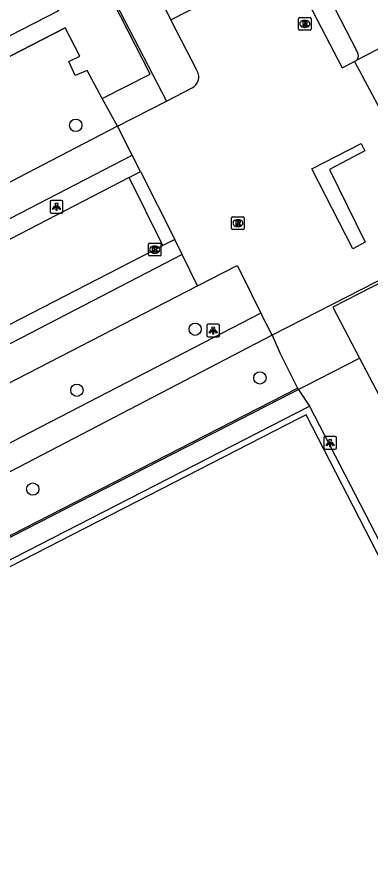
# Model space of a CAD drawing. Extents: x 158838 to 160074, y 386376 to 387776.
# Drawn here: x 159318.9 to 159347, y 387134.2 to 387201.8 of the extents above; entities that cross this region are included whole.
import ezdxf

# ---------------------------------------------------------------- set-up
doc = ezdxf.new("R2010")
doc.units = 0
for name, color, linetype in [('IMGEO_Boom', 7, 'Continuous'), ('IMGEO_Fietspad_gesloten', 7, 'Continuous'), ('IMGEO_Hek', 7, 'Continuous'), ('IMGEO_Kolk', 7, 'Continuous'), ('IMGEO_Lichtpunt', 7, 'Continuous'), ('IMGEO_Pand', 7, 'Continuous'), ('IMGEO_Parkeervlak_gesloten', 7, 'Continuous'), ('IMGEO_Rijbaan_lokaal_gesloten', 7, 'Continuous'), ('IMGEO_Rijbaan_lokaal_open', 7, 'Continuous'), ('IMGEO_Rioolput', 7, 'Continuous'), ('IMGEO_Voetpad_open', 7, 'Continuous')]:
    doc.layers.add(name, color=color, linetype=linetype)

msp = doc.modelspace()

# ---------------------------------------------------------------- linework, layer by layer
at = {"layer": 'IMGEO_Boom'}
for centre in [(159323.544, 387193.196), (159333.035, 387177.003), (159338.18, 387173.132), (159323.64, 387172.15), (159320.135, 387164.309)]:
    msp.add_circle(centre, 0.489, dxfattribs=at)
at = {"layer": 'IMGEO_Fietspad_gesloten'}
for points in [[(159326.874, 387193.134), (159263.698, 387160.298)], [(159328.041, 387190.817), (159326.874, 387193.134)], [(159264.95, 387158.185), (159328.041, 387190.817)], [(159332.016, 387182.933), (159265.916, 387148.672), (159262.691, 387146.795)], [(159333.229, 387180.454), (159332.016, 387182.933)], [(159260.733, 387142.792), (159296.177, 387161.357), (159333.229, 387180.454)]]:
    msp.add_lwpolyline(points, dxfattribs=at)
at = {"layer": 'IMGEO_Hek'}
for points in [[(159325.643, 387195.34), (159329.46, 387197.248), (159306.068, 387242.925)], [(159257.42, 387167.319), (159322.717, 387200.95)], [(159277.084, 387137.99), (159277.126, 387139.373), (159346.089, 387174.713)], [(159277.882, 387137.966), (159342.113, 387170.898), (159351.718, 387152.3)]]:
    msp.add_lwpolyline(points, dxfattribs=at)
at = {"layer": 'IMGEO_Kolk'}
for p, q in [((159329.32, 387182.898), (159329.32, 387183.75)), ((159329.395, 387183.824), (159330.247, 387183.824)), ((159330.321, 387183.75), (159330.321, 387182.898)), ((159329.831, 387183.044), (159329.806, 387183.044)), ((159329.808, 387183.604), (159329.833, 387183.604)), ((159330.247, 387182.824), (159329.395, 387182.824))]:
    msp.add_line(p, q, dxfattribs=at)
for points in [[(159329.32, 387182.898), (159329.32, 387183.75)], [(159329.395, 387183.824), (159330.247, 387183.824)], [(159330.321, 387183.75), (159330.321, 387182.898)], [(159329.641, 387183.524), (159329.764, 387183.524), (159329.764, 387183.373), (159329.894, 387183.524), (159330.058, 387183.524), (159329.912, 387183.373), (159330.065, 387183.124), (159329.913, 387183.124), (159329.828, 387183.288), (159329.764, 387183.221), (159329.764, 387183.124), (159329.641, 387183.124), (159329.641, 387183.524)], [(159330.247, 387182.824), (159329.395, 387182.824)]]:
    msp.add_lwpolyline(points, dxfattribs=at)
for centre, start, end in [((159329.397, 387183.748), 91.55205, 178.44795), ((159329.397, 387183.748), 91.55205, 178.44795), ((159330.245, 387183.748), 1.55205, 88.44795), ((159330.245, 387183.748), 1.55205, 88.44795), ((159329.397, 387182.9), 181.55205, 268.44795), ((159329.397, 387182.9), 181.55205, 268.44795), ((159330.245, 387182.9), 271.55205, 358.44795), ((159330.245, 387182.9), 271.55205, 358.44795)]:
    msp.add_arc(centre, 0.0765, start, end, dxfattribs=at)
for centre, major_axis, ratio, start_param, end_param in [((159329.807, 387183.324), (-0.387, 0.002), 0.722429, 4.712389, 7.853982), ((159329.832, 387183.324), (-0.39, 0.002), 0.717154, 1.570796, 4.712389)]:
    msp.add_ellipse(centre, major_axis=major_axis, ratio=ratio, start_param=start_param, end_param=end_param, dxfattribs=at)
at = {"layer": 'IMGEO_Lichtpunt'}
for p, q in [((159321.525, 387187.133), (159321.525, 387186.326)), ((159321.525, 387187.133), (159321.525, 387186.326)), ((159322.427, 387187.228), (159321.619, 387187.228)), ((159322.427, 387187.228), (159321.619, 387187.228)), ((159322.521, 387186.326), (159322.521, 387187.133)), ((159322.521, 387186.326), (159322.521, 387187.133)), ((159321.619, 387186.232), (159322.427, 387186.232)), ((159321.619, 387186.232), (159322.427, 387186.232)), ((159333.967, 387177.307), (159333.967, 387176.5)), ((159333.967, 387177.307), (159333.967, 387176.5)), ((159334.869, 387177.402), (159334.061, 387177.402)), ((159334.869, 387177.402), (159334.061, 387177.402)), ((159334.963, 387176.5), (159334.963, 387177.307)), ((159334.963, 387176.5), (159334.963, 387177.307)), ((159334.061, 387176.406), (159334.869, 387176.406)), ((159334.061, 387176.406), (159334.869, 387176.406)), ((159343.266, 387168.376), (159343.266, 387167.569)), ((159343.266, 387168.376), (159343.266, 387167.569)), ((159344.168, 387168.471), (159343.36, 387168.471)), ((159344.168, 387168.471), (159343.36, 387168.471)), ((159344.262, 387167.569), (159344.262, 387168.376)), ((159344.262, 387167.569), (159344.262, 387168.376)), ((159343.36, 387167.475), (159344.168, 387167.475)), ((159343.36, 387167.475), (159344.168, 387167.475))]:
    msp.add_line(p, q, dxfattribs=at)
for points in [[(159321.899, 387186.797), (159321.938, 387186.769), (159321.75, 387186.507), (159321.712, 387186.534), (159321.899, 387186.797)], [(159322.001, 387186.749), (159322.048, 387186.749), (159322.048, 387186.427), (159322.001, 387186.427), (159322.001, 387186.749)], [(159322.111, 387186.769), (159322.149, 387186.796), (159322.336, 387186.534), (159322.297, 387186.506), (159322.111, 387186.769)], [(159334.341, 387176.971), (159334.38, 387176.943), (159334.192, 387176.681), (159334.154, 387176.708), (159334.341, 387176.971)], [(159334.553, 387176.943), (159334.591, 387176.97), (159334.778, 387176.708), (159334.739, 387176.68), (159334.553, 387176.943)], [(159334.443, 387176.923), (159334.49, 387176.923), (159334.49, 387176.601), (159334.443, 387176.601), (159334.443, 387176.923)], [(159343.64, 387168.04), (159343.679, 387168.012), (159343.491, 387167.75), (159343.453, 387167.777), (159343.64, 387168.04)], [(159343.742, 387167.992), (159343.789, 387167.992), (159343.789, 387167.67), (159343.742, 387167.67), (159343.742, 387167.992)], [(159343.852, 387168.012), (159343.89, 387168.039), (159344.077, 387167.777), (159344.038, 387167.749), (159343.852, 387168.012)]]:
    msp.add_lwpolyline(points, dxfattribs=at)
for centre in [(159322.024, 387186.931), (159334.466, 387177.105), (159343.765, 387168.174)]:
    msp.add_circle(centre, 0.0994, dxfattribs=at)
for centre, start, end in [((159321.619, 387187.133), 90, 180), ((159321.619, 387187.133), 90, 180), ((159322.427, 387187.133), 0, 90), ((159322.427, 387187.133), 0, 90), ((159321.619, 387186.326), 180, 270), ((159321.619, 387186.326), 180, 270), ((159322.427, 387186.326), 270, 0), ((159322.427, 387186.326), 270, 360), ((159334.061, 387177.307), 90, 180), ((159334.061, 387177.307), 90, 180), ((159334.869, 387177.307), 0, 90), ((159334.869, 387177.307), 0, 90), ((159334.061, 387176.5), 180, 270), ((159334.061, 387176.5), 180, 270), ((159334.869, 387176.5), 270, 0), ((159334.869, 387176.5), 270, 360), ((159343.36, 387168.376), 90, 180), ((159343.36, 387168.376), 90, 180), ((159344.168, 387168.376), 0, 90), ((159344.168, 387168.376), 0, 90), ((159343.36, 387167.569), 180, 270), ((159343.36, 387167.569), 180, 270), ((159344.168, 387167.569), 270, 0), ((159344.168, 387167.569), 270, 360)]:
    msp.add_arc(centre, 0.0946, start, end, dxfattribs=at)
at = {"layer": 'IMGEO_Pand'}
msp.add_lwpolyline([(159352.242, 387182.992), (159343.975, 387178.751), (159346.089, 387174.713), (159347.641, 387171.75)], dxfattribs=at)
at = {"layer": 'IMGEO_Parkeervlak_gesloten'}
msp.add_lwpolyline([(159345.92, 387199.006), (159341.876, 387206.888)], dxfattribs=at)
msp.add_arc((159345.526, 387198.719), 0.487, 315.39832, 36.05507, dxfattribs=at)
at = {"layer": 'IMGEO_Rijbaan_lokaal_gesloten'}
for points in [[(159327.803, 387189.055), (159251.43, 387149.504)], [(159330.468, 387183.657), (159327.803, 387189.055)], [(159254.151, 387144.153), (159304.545, 387170.319), (159330.468, 387183.657)]]:
    msp.add_lwpolyline(points, dxfattribs=at)
at = {"layer": 'IMGEO_Rijbaan_lokaal_open'}
for points in [[(159382.33, 387217.246), (159345.873, 387198.377)], [(159345.683, 387198.254), (159345.873, 387198.377)], [(159345.683, 387198.254), (159348.528, 387192.98)]]:
    msp.add_lwpolyline(points, dxfattribs=at)
at = {"layer": 'IMGEO_Rioolput'}
for p, q in [((159341.249, 387200.828), (159341.249, 387201.68)), ((159341.324, 387201.754), (159342.176, 387201.754)), ((159341.737, 387201.534), (159341.762, 387201.534)), ((159342.25, 387201.68), (159342.25, 387200.828)), ((159342.176, 387200.754), (159341.324, 387200.754)), ((159341.76, 387200.974), (159341.735, 387200.974)), ((159335.933, 387185.005), (159335.933, 387185.857)), ((159336.008, 387185.931), (159336.86, 387185.931)), ((159336.934, 387185.857), (159336.934, 387185.005)), ((159336.444, 387185.151), (159336.419, 387185.151)), ((159336.421, 387185.711), (159336.446, 387185.711)), ((159336.86, 387184.931), (159336.008, 387184.931))]:
    msp.add_line(p, q, dxfattribs=at)
for points in [[(159341.249, 387200.828), (159341.249, 387201.68)], [(159341.324, 387201.754), (159342.176, 387201.754)], [(159341.838, 387201.452), (159341.586, 387201.454), (159341.586, 387201.054)], [(159341.764, 387201.373), (159341.71, 387201.373), (159341.71, 387201.292)], [(159341.71, 387201.292), (159341.762, 387201.292)], [(159342.25, 387201.68), (159342.25, 387200.828)], [(159342.176, 387200.754), (159341.324, 387200.754)], [(159341.586, 387201.054), (159341.71, 387201.054), (159341.71, 387201.216), (159341.721, 387201.216)], [(159341.768, 387201.187), (159341.839, 387201.054), (159341.979, 387201.054), (159341.914, 387201.18)], [(159335.933, 387185.005), (159335.933, 387185.857)], [(159336.008, 387185.931), (159336.86, 387185.931)], [(159336.934, 387185.857), (159336.934, 387185.005)], [(159336.522, 387185.629), (159336.27, 387185.631), (159336.27, 387185.231)], [(159336.27, 387185.231), (159336.394, 387185.231), (159336.394, 387185.393), (159336.405, 387185.393)], [(159336.448, 387185.55), (159336.394, 387185.55), (159336.394, 387185.469)], [(159336.394, 387185.469), (159336.446, 387185.469)], [(159336.452, 387185.364), (159336.523, 387185.231), (159336.663, 387185.231), (159336.598, 387185.357)], [(159336.86, 387184.931), (159336.008, 387184.931)]]:
    msp.add_lwpolyline(points, dxfattribs=at)
for centre, radius, start, end in [((159341.326, 387201.678), 0.0765, 91.55205, 178.44795), ((159341.326, 387201.678), 0.0765, 91.55205, 178.44795), ((159341.746, 387201.481), 0.19, 274.7715, 282.96867), ((159341.77, 387201.277), 0.0964, 77.00612, 93.18647), ((159341.784, 387201.334), 0.0378, 276.66336, 79.67722), ((159341.837, 387201.342), 0.109, 350.36119, 89.41601), ((159341.835, 387201.342), 0.112, 277.58423, 350.98172), ((159342.174, 387201.678), 0.0765, 1.55205, 88.44795), ((159342.174, 387201.678), 0.0765, 1.55205, 88.44795), ((159341.326, 387200.83), 0.0765, 181.55205, 268.44795), ((159341.326, 387200.83), 0.0765, 181.55205, 268.44795), ((159341.72, 387201.163), 0.0533, 26.02933, 88.69889), ((159341.819, 387201.127), 0.108, 29.51342, 73.79051), ((159342.174, 387200.83), 0.0765, 271.55205, 358.44795), ((159342.174, 387200.83), 0.0765, 271.55205, 358.44795), ((159336.01, 387185.855), 0.0765, 91.55205, 178.44795), ((159336.01, 387185.855), 0.0765, 91.55205, 178.44795), ((159336.858, 387185.855), 0.0765, 1.55205, 88.44795), ((159336.858, 387185.855), 0.0765, 1.55205, 88.44795), ((159336.404, 387185.34), 0.0533, 26.02933, 88.69889), ((159336.43, 387185.658), 0.19, 274.7715, 282.96867), ((159336.454, 387185.454), 0.0964, 77.00612, 93.18647), ((159336.468, 387185.511), 0.0378, 276.66336, 79.67722), ((159336.521, 387185.519), 0.109, 350.36119, 89.41601), ((159336.519, 387185.519), 0.112, 277.58423, 350.98172), ((159336.503, 387185.304), 0.108, 29.51342, 73.79051), ((159336.01, 387185.007), 0.0765, 181.55205, 268.44795), ((159336.01, 387185.007), 0.0765, 181.55205, 268.44795), ((159336.858, 387185.007), 0.0765, 271.55205, 358.44795), ((159336.858, 387185.007), 0.0765, 271.55205, 358.44795)]:
    msp.add_arc(centre, radius, start, end, dxfattribs=at)
for centre, major_axis, ratio, start_param, end_param in [((159341.736, 387201.254), (-0.387, 0.002), 0.722429, 4.712389, 7.853982), ((159341.761, 387201.254), (-0.39, 0.002), 0.717154, 1.570796, 4.712389), ((159336.42, 387185.431), (-0.387, 0.002), 0.722429, 4.712389, 7.853982), ((159336.445, 387185.431), (-0.39, 0.002), 0.717154, 1.570796, 4.712389)]:
    msp.add_ellipse(centre, major_axis=major_axis, ratio=ratio, start_param=start_param, end_param=end_param, dxfattribs=at)
at = {"layer": 'IMGEO_Voetpad_open'}
for points in [[(159241.835, 387374.672), (159246.86, 387364.399), (159251.788, 387354.785), (159274.162, 387311.567), (159278.285, 387303.602), (159307.121, 387247.899), (159331.104, 387201.568)], [(159271.699, 387310.319), (159271.703, 387310.31), (159276.356, 387301.217), (159295.312, 387264.167), (159306.516, 387242.289), (159313.385, 387228.876), (159321.155, 387213.758), (159327.084, 387202.207), (159330.759, 387195.12)], [(159322.176, 387202.294), (159299.979, 387190.897), (159281.332, 387181.323), (159258.877, 387169.794), (159208.831, 387267.369), (159272.214, 387299.953), (159322.176, 387202.294)], [(159340.35, 387206.18), (159344.702, 387197.761), (159345.683, 387198.254)], [(159331.104, 387201.568), (159333.585, 387202.844)], [(159333.203, 387197.512), (159331.104, 387201.568)], [(159326.874, 387193.134), (159325.643, 387195.34), (159324.449, 387197.558), (159323.504, 387197.167), (159323.006, 387198.253), (159323.872, 387198.691), (159322.717, 387200.95), (159257.42, 387167.319)], [(159330.759, 387195.12), (159332.797, 387196.162)], [(159326.874, 387193.134), (159330.759, 387195.12)], [(159342.3, 387189.745), (159346.218, 387191.758), (159346.507, 387191.173), (159343.695, 387189.677), (159346.546, 387183.907), (159345.562, 387183.389), (159342.3, 387189.745)], [(159328.695, 387189.519), (159328.041, 387190.817)], [(159327.803, 387189.055), (159328.695, 387189.519)], [(159328.695, 387189.519), (159331.41, 387184.13)], [(159331.41, 387184.13), (159330.468, 387183.657)], [(159332.016, 387182.933), (159331.41, 387184.13)], [(159352.148, 387183.18), (159339.149, 387176.517)], [(159333.229, 387180.454), (159336.385, 387182.067), (159336.735, 387181.355), (159338.246, 387178.286)], [(159338.246, 387178.286), (159257.63, 387136.587)], [(159339.149, 387176.517), (159338.246, 387178.286)], [(159339.149, 387176.517), (159262.833, 387136.799), (159259.325, 387134.973), (159258.621, 387134.669)], [(159339.149, 387176.517), (159339.789, 387175.084), (159341.154, 387172.331)], [(159295.195, 387100.781), (159294.646, 387101.849), (159276.931, 387136.101), (159277.002, 387139.428), (159341.154, 387172.331)], [(159341.154, 387172.331), (159342.113, 387170.898)], [(159293.833, 387107.905), (159293.422, 387107.692), (159277.882, 387137.966), (159342.113, 387170.898)], [(159342.113, 387170.898), (159351.718, 387152.3)], [(159312.621, 387071.338), (159327.522, 387042.338), (159390.868, 387074.876), (159369.62, 387116.222), (159341.852, 387170.195), (159341.327, 387169.926), (159306.253, 387151.947), (159278.51, 387137.726), (159293.833, 387107.905)]]:
    msp.add_lwpolyline(points, dxfattribs=at)
msp.add_arc((159332.33, 387197.038), 0.993, 298.03862, 28.48503, dxfattribs=at)

doc.saveas('drawing.dxf')
